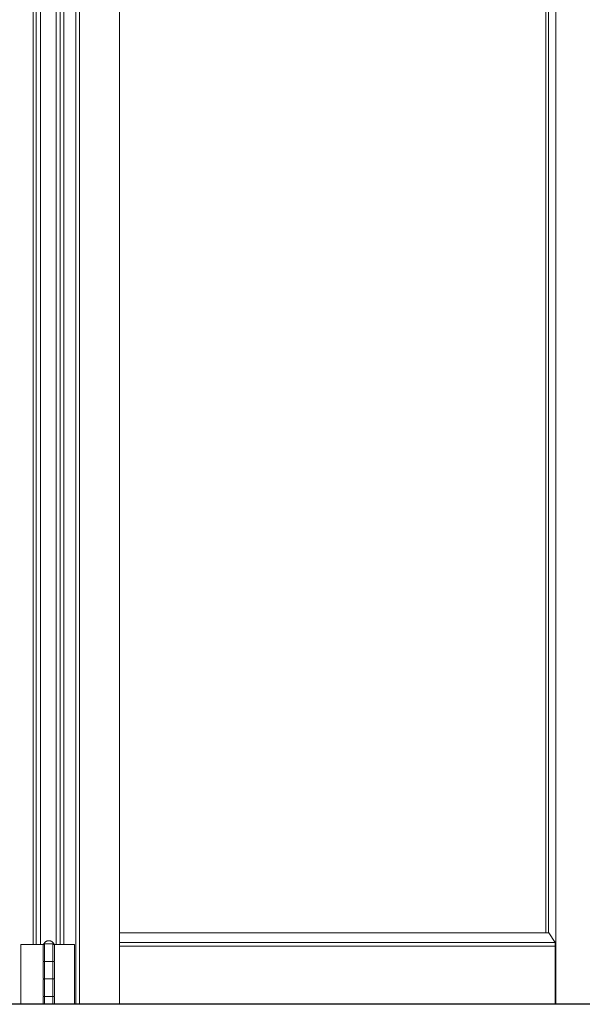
# Model space of a CAD drawing. Header units: inches. Extents: x 424 to 2043, y -237 to 445.
# Tile 796 of 965: x 869.078 to 869.878, y 216.697 to 218.097. Entities that reach past the tile are written whole.
import ezdxf

# ---------------------------------------------------------------- set-up
doc = ezdxf.new("R2010")
doc.units = ezdxf.units.IN
doc.header["$MEASUREMENT"] = 0
doc.layers.add('A-DOOR', color=31, linetype='Continuous', lineweight=9)
doc.layers.add('A-GENM', color=13, linetype='Continuous', lineweight=9)

# ---------------------------------------------------------------- blocks, each defined once
blk = doc.blocks.new('Generic Models 1 - Generic Models 1-135348-Section 1')
at = {"layer": 'A-GENM', "lineweight": 25}
blk.add_line((-89.3931, 1.6), (-119.6678, 1.6), dxfattribs=at)
blk = doc.blocks.new('5-panel_Bi-fold_external_door_10806 - Type 1-V59-Section 1')
at = {"layer": 'A-DOOR'}
for p, q in [((-107.7284, 1.6), (-107.7284, 4.3378)), ((-107.7231, 4.3378), (-107.7231, 1.6)), ((-107.6662, 4.3378), (-107.6662, 1.6)), ((-107.046, 1.6), (-107.046, 4.3386)), ((-107.0599, 1.7018), (-107.0599, 4.2627)), ((-107.0565, 1.7018), (-107.0565, 4.2627)), ((-107.7893, 1.685), (-107.7893, 4.25)), ((-107.7846, 1.685), (-107.7846, 4.25)), ((-107.7787, 1.685), (-107.7787, 4.25)), ((-107.7563, 4.25), (-107.7563, 1.685)), ((-107.7509, 4.25), (-107.7509, 1.685)), ((-107.7457, 4.25), (-107.7457, 1.685)), ((-107.6662, 1.7018), (-107.0559, 1.7018)), ((-107.0559, 1.7018), (-107.0467, 1.6879)), ((-107.8065, 1.685), (-107.8049, 1.685)), ((-107.8065, 1.6), (-107.8065, 1.685)), ((-107.8049, 1.685), (-107.8027, 1.685)), ((-107.8027, 1.685), (-107.791, 1.685)), ((-107.791, 1.685), (-107.7887, 1.685)), ((-107.7887, 1.685), (-107.7863, 1.685)), ((-107.7863, 1.685), (-107.7846, 1.685)), ((-107.7846, 1.685), (-107.7787, 1.685)), ((-107.7787, 1.685), (-107.7729, 1.685)), ((-107.7748, 1.685), (-107.7748, 1.662)), ((-107.7731, 1.686), (-107.7672, 1.686)), ((-107.7729, 1.685), (-107.7729, 1.6)), ((-107.7672, 1.686), (-107.7605, 1.686)), ((-107.7613, 1.685), (-107.7563, 1.685)), ((-107.7613, 1.6), (-107.7613, 1.685)), ((-107.7588, 1.662), (-107.7588, 1.685)), ((-107.7563, 1.685), (-107.7509, 1.685)), ((-107.7509, 1.685), (-107.7494, 1.685)), ((-107.7494, 1.685), (-107.7471, 1.685)), ((-107.7471, 1.685), (-107.7448, 1.685)), ((-107.7448, 1.685), (-107.7344, 1.685)), ((-107.7344, 1.685), (-107.7323, 1.685)), ((-107.7323, 1.685), (-107.7304, 1.685)), ((-107.7304, 1.685), (-107.7304, 1.6)), ((-107.6662, 1.6879), (-107.0467, 1.6879)), ((-107.6662, 1.6829), (-107.0467, 1.6829)), ((-107.0467, 1.6879), (-107.0467, 1.6829)), ((-107.0467, 1.6829), (-107.0467, 1.6)), ((-107.7748, 1.66), (-107.7748, 1.637)), ((-107.7731, 1.661), (-107.7664, 1.661)), ((-107.7672, 1.661), (-107.773, 1.661)), ((-107.762, 1.661), (-107.7672, 1.661)), ((-107.7664, 1.661), (-107.761, 1.661)), ((-107.7588, 1.637), (-107.7588, 1.66)), ((-107.7748, 1.635), (-107.7748, 1.612)), ((-107.7731, 1.636), (-107.7664, 1.636)), ((-107.7672, 1.636), (-107.773, 1.636)), ((-107.762, 1.636), (-107.7672, 1.636)), ((-107.7664, 1.636), (-107.761, 1.636)), ((-107.7588, 1.612), (-107.7588, 1.635)), ((-107.7748, 1.61), (-107.7748, 1.6)), ((-107.7731, 1.611), (-107.7664, 1.611)), ((-107.7672, 1.611), (-107.773, 1.611)), ((-107.762, 1.611), (-107.7672, 1.611)), ((-107.7664, 1.611), (-107.761, 1.611)), ((-107.7588, 1.6), (-107.7588, 1.61))]:
    blk.add_line(p, q, dxfattribs=at)
at = {"layer": 'A-DOOR', "flags": 128}
for points in [[(-107.7748, 1.685), (-107.7748, 1.685), (-107.7748, 1.6851), (-107.7748, 1.6851), (-107.7748, 1.6852), (-107.7748, 1.6852), (-107.7748, 1.6852), (-107.7748, 1.6853), (-107.7747, 1.6853), (-107.7747, 1.6854), (-107.7747, 1.6854), (-107.7747, 1.6854), (-107.7747, 1.6855), (-107.7747, 1.6855), (-107.7746, 1.6855), (-107.7746, 1.6856), (-107.7746, 1.6856), (-107.7746, 1.6856), (-107.7745, 1.6857), (-107.7745, 1.6857), (-107.7745, 1.6857), (-107.7745, 1.6857), (-107.7744, 1.6858), (-107.7744, 1.6858), (-107.7744, 1.6858), (-107.7743, 1.6858), (-107.7743, 1.6859), (-107.7743, 1.6859), (-107.7742, 1.6859), (-107.7742, 1.6859), (-107.7742, 1.6859), (-107.7741, 1.6859), (-107.7741, 1.686), (-107.774, 1.686), (-107.774, 1.686), (-107.774, 1.686), (-107.7739, 1.686), (-107.7739, 1.686), (-107.7738, 1.686), (-107.7738, 1.686), (-107.7738, 1.686)], [(-107.7738, 1.686), (-107.7737, 1.6863), (-107.7735, 1.6865), (-107.7734, 1.6868), (-107.7732, 1.6871), (-107.773, 1.6873), (-107.7728, 1.6876), (-107.7726, 1.6878), (-107.7724, 1.688), (-107.7722, 1.6883), (-107.772, 1.6885), (-107.7718, 1.6887), (-107.7715, 1.6889), (-107.7713, 1.6891), (-107.771, 1.6892), (-107.7708, 1.6894), (-107.7705, 1.6895), (-107.7702, 1.6897), (-107.7699, 1.6898), (-107.7697, 1.6899), (-107.7694, 1.6901), (-107.7691, 1.6902), (-107.7688, 1.6902), (-107.7685, 1.6903), (-107.7682, 1.6904), (-107.7679, 1.6904), (-107.7676, 1.6905), (-107.7673, 1.6905), (-107.767, 1.6905), (-107.7668, 1.6905)], [(-107.7672, 1.686), (-107.7675, 1.686), (-107.7678, 1.686), (-107.768, 1.686), (-107.7683, 1.686), (-107.7686, 1.686), (-107.7689, 1.686), (-107.7691, 1.686), (-107.7694, 1.686), (-107.7696, 1.686), (-107.7699, 1.686), (-107.7701, 1.686), (-107.7704, 1.686), (-107.7706, 1.686), (-107.7709, 1.686), (-107.7711, 1.686), (-107.7713, 1.686), (-107.7715, 1.686), (-107.7717, 1.686), (-107.7719, 1.686), (-107.7721, 1.686), (-107.7723, 1.686), (-107.7724, 1.686), (-107.7726, 1.686), (-107.7728, 1.686), (-107.7729, 1.686), (-107.773, 1.686), (-107.7732, 1.686), (-107.7733, 1.686), (-107.7734, 1.686), (-107.7735, 1.686), (-107.7735, 1.686), (-107.7736, 1.686), (-107.7737, 1.686), (-107.7737, 1.686), (-107.7738, 1.686), (-107.7738, 1.686), (-107.7738, 1.686), (-107.7738, 1.686)], [(-107.7738, 1.686), (-107.7738, 1.686), (-107.7738, 1.686), (-107.7737, 1.686), (-107.7737, 1.686), (-107.7737, 1.686), (-107.7736, 1.686), (-107.7735, 1.686), (-107.7734, 1.686), (-107.7733, 1.686), (-107.7732, 1.686), (-107.7731, 1.686), (-107.773, 1.686), (-107.7729, 1.686), (-107.7727, 1.686), (-107.7726, 1.686), (-107.7724, 1.686), (-107.7722, 1.686)], [(-107.7598, 1.686), (-107.7598, 1.686), (-107.7598, 1.686), (-107.7598, 1.686), (-107.7599, 1.686), (-107.7599, 1.686), (-107.76, 1.686), (-107.7601, 1.686), (-107.7601, 1.686), (-107.7602, 1.686), (-107.7603, 1.686), (-107.7605, 1.686), (-107.7606, 1.686), (-107.7607, 1.686), (-107.7609, 1.686), (-107.761, 1.686), (-107.7612, 1.686), (-107.7614, 1.686), (-107.7615, 1.686), (-107.7617, 1.686), (-107.7619, 1.686), (-107.7621, 1.686), (-107.7623, 1.686), (-107.7626, 1.686), (-107.7628, 1.686), (-107.763, 1.686), (-107.7633, 1.686), (-107.7635, 1.686), (-107.7637, 1.686), (-107.764, 1.686), (-107.7643, 1.686), (-107.7645, 1.686), (-107.7648, 1.686), (-107.7651, 1.686), (-107.7653, 1.686), (-107.7656, 1.686), (-107.7659, 1.686), (-107.7662, 1.686), (-107.7664, 1.686), (-107.7667, 1.686), (-107.767, 1.686), (-107.7672, 1.686)], [(-107.7668, 1.6905), (-107.7665, 1.6905), (-107.7662, 1.6905), (-107.7659, 1.6904), (-107.7656, 1.6904), (-107.7653, 1.6903), (-107.765, 1.6903), (-107.7647, 1.6902), (-107.7644, 1.6901), (-107.7641, 1.69), (-107.7638, 1.6899), (-107.7635, 1.6898), (-107.7632, 1.6896), (-107.763, 1.6895), (-107.7627, 1.6893), (-107.7624, 1.6892), (-107.7622, 1.689), (-107.762, 1.6888), (-107.7617, 1.6886), (-107.7615, 1.6884), (-107.7613, 1.6882), (-107.7611, 1.6879), (-107.7609, 1.6877), (-107.7607, 1.6875), (-107.7605, 1.6872), (-107.7603, 1.687), (-107.7602, 1.6867), (-107.76, 1.6864), (-107.7599, 1.6862), (-107.7598, 1.686)], [(-107.7613, 1.686), (-107.7611, 1.686), (-107.761, 1.686), (-107.7608, 1.686), (-107.7607, 1.686), (-107.7606, 1.686), (-107.7604, 1.686), (-107.7603, 1.686), (-107.7602, 1.686), (-107.7601, 1.686), (-107.76, 1.686), (-107.76, 1.686), (-107.7599, 1.686), (-107.7599, 1.686), (-107.7598, 1.686), (-107.7598, 1.686), (-107.7598, 1.686), (-107.7598, 1.686)], [(-107.7598, 1.686), (-107.7598, 1.686), (-107.7597, 1.686), (-107.7597, 1.686), (-107.7596, 1.686), (-107.7596, 1.686), (-107.7596, 1.686), (-107.7595, 1.686), (-107.7595, 1.6859), (-107.7594, 1.6859), (-107.7594, 1.6859), (-107.7594, 1.6859), (-107.7593, 1.6859), (-107.7593, 1.6859), (-107.7593, 1.6858), (-107.7592, 1.6858), (-107.7592, 1.6858), (-107.7592, 1.6858), (-107.7591, 1.6858), (-107.7591, 1.6857), (-107.7591, 1.6857), (-107.759, 1.6857), (-107.759, 1.6856), (-107.759, 1.6856), (-107.759, 1.6856), (-107.759, 1.6855), (-107.7589, 1.6855), (-107.7589, 1.6855), (-107.7589, 1.6854), (-107.7589, 1.6854), (-107.7589, 1.6854), (-107.7588, 1.6853), (-107.7588, 1.6853), (-107.7588, 1.6852), (-107.7588, 1.6852), (-107.7588, 1.6852), (-107.7588, 1.6851), (-107.7588, 1.6851), (-107.7588, 1.6851), (-107.7588, 1.685), (-107.7588, 1.685)], [(-107.7738, 1.661), (-107.7738, 1.661), (-107.7739, 1.661), (-107.7739, 1.661), (-107.774, 1.661), (-107.774, 1.661), (-107.774, 1.661), (-107.7741, 1.661), (-107.7741, 1.6611), (-107.7741, 1.6611), (-107.7742, 1.6611), (-107.7742, 1.6611), (-107.7743, 1.6611), (-107.7743, 1.6611), (-107.7743, 1.6612), (-107.7744, 1.6612), (-107.7744, 1.6612), (-107.7744, 1.6612), (-107.7745, 1.6612), (-107.7745, 1.6613), (-107.7745, 1.6613), (-107.7745, 1.6613), (-107.7746, 1.6614), (-107.7746, 1.6614), (-107.7746, 1.6614), (-107.7746, 1.6615), (-107.7747, 1.6615), (-107.7747, 1.6615), (-107.7747, 1.6616), (-107.7747, 1.6616), (-107.7747, 1.6616), (-107.7747, 1.6617), (-107.7748, 1.6617), (-107.7748, 1.6618), (-107.7748, 1.6618), (-107.7748, 1.6618), (-107.7748, 1.6619), (-107.7748, 1.6619), (-107.7748, 1.6619), (-107.7748, 1.662), (-107.7748, 1.662)], [(-107.7748, 1.66), (-107.7748, 1.66), (-107.7748, 1.6601), (-107.7748, 1.6601), (-107.7748, 1.6602), (-107.7748, 1.6602), (-107.7748, 1.6602), (-107.7748, 1.6603), (-107.7747, 1.6603), (-107.7747, 1.6604), (-107.7747, 1.6604), (-107.7747, 1.6604), (-107.7747, 1.6605), (-107.7747, 1.6605), (-107.7746, 1.6605), (-107.7746, 1.6606), (-107.7746, 1.6606), (-107.7746, 1.6606), (-107.7745, 1.6607), (-107.7745, 1.6607), (-107.7745, 1.6607), (-107.7745, 1.6607), (-107.7744, 1.6608), (-107.7744, 1.6608), (-107.7744, 1.6608), (-107.7743, 1.6608), (-107.7743, 1.6609), (-107.7743, 1.6609), (-107.7742, 1.6609), (-107.7742, 1.6609), (-107.7742, 1.6609), (-107.7741, 1.6609), (-107.7741, 1.661), (-107.774, 1.661), (-107.774, 1.661), (-107.774, 1.661), (-107.7739, 1.661), (-107.7739, 1.661), (-107.7738, 1.661), (-107.7738, 1.661), (-107.7738, 1.661)], [(-107.7672, 1.661), (-107.7675, 1.661), (-107.7678, 1.661), (-107.768, 1.661), (-107.7683, 1.661), (-107.7686, 1.661), (-107.7689, 1.661), (-107.7691, 1.661), (-107.7694, 1.661), (-107.7696, 1.661), (-107.7699, 1.661), (-107.7701, 1.661), (-107.7704, 1.661), (-107.7706, 1.661), (-107.7709, 1.661), (-107.7711, 1.661), (-107.7713, 1.661), (-107.7715, 1.661), (-107.7717, 1.661), (-107.7719, 1.661), (-107.7721, 1.661), (-107.7723, 1.661), (-107.7724, 1.661), (-107.7726, 1.661), (-107.7728, 1.661), (-107.7729, 1.661), (-107.773, 1.661), (-107.7732, 1.661), (-107.7733, 1.661), (-107.7734, 1.661), (-107.7735, 1.661), (-107.7735, 1.661), (-107.7736, 1.661), (-107.7737, 1.661), (-107.7737, 1.661), (-107.7738, 1.661), (-107.7738, 1.661), (-107.7738, 1.661), (-107.7738, 1.661)], [(-107.7738, 1.661), (-107.7738, 1.661), (-107.7738, 1.661), (-107.7737, 1.661), (-107.7737, 1.661), (-107.7737, 1.661), (-107.7736, 1.661), (-107.7735, 1.661), (-107.7734, 1.661), (-107.7733, 1.661), (-107.7732, 1.661), (-107.7731, 1.661), (-107.773, 1.661), (-107.7729, 1.661), (-107.7727, 1.661), (-107.7726, 1.661), (-107.7724, 1.661), (-107.7722, 1.661), (-107.7721, 1.661), (-107.7719, 1.661), (-107.7717, 1.661), (-107.7715, 1.661), (-107.7713, 1.661), (-107.771, 1.661), (-107.7708, 1.661), (-107.7706, 1.661), (-107.7703, 1.661), (-107.7701, 1.661), (-107.7698, 1.661), (-107.7696, 1.661), (-107.7693, 1.661), (-107.7691, 1.661), (-107.7688, 1.661), (-107.7685, 1.661), (-107.7683, 1.661), (-107.768, 1.661), (-107.7677, 1.661), (-107.7674, 1.661), (-107.7671, 1.661), (-107.7669, 1.661), (-107.7666, 1.661), (-107.7664, 1.661)], [(-107.7664, 1.661), (-107.7667, 1.661), (-107.7669, 1.661), (-107.7672, 1.661), (-107.7675, 1.661), (-107.7678, 1.661), (-107.768, 1.661), (-107.7683, 1.661), (-107.7686, 1.661), (-107.7689, 1.661), (-107.7691, 1.661), (-107.7694, 1.661), (-107.7697, 1.661), (-107.7699, 1.661), (-107.7702, 1.661), (-107.7704, 1.661), (-107.7706, 1.661), (-107.7709, 1.661), (-107.7711, 1.661), (-107.7713, 1.661), (-107.7715, 1.661), (-107.7717, 1.661), (-107.7719, 1.661), (-107.7721, 1.661), (-107.7723, 1.661), (-107.7724, 1.661), (-107.7726, 1.661), (-107.7728, 1.661), (-107.7729, 1.661), (-107.773, 1.661), (-107.7732, 1.661), (-107.7733, 1.661), (-107.7734, 1.661), (-107.7735, 1.661), (-107.7735, 1.661), (-107.7736, 1.661), (-107.7737, 1.661), (-107.7737, 1.661), (-107.7738, 1.661), (-107.7738, 1.661), (-107.7738, 1.661), (-107.7738, 1.661)], [(-107.7738, 1.661), (-107.7738, 1.661), (-107.7738, 1.661), (-107.7737, 1.661), (-107.7737, 1.661), (-107.7737, 1.661), (-107.7736, 1.661), (-107.7735, 1.661), (-107.7734, 1.661), (-107.7733, 1.661), (-107.7732, 1.661), (-107.7731, 1.661), (-107.773, 1.661), (-107.7729, 1.661), (-107.7727, 1.661), (-107.7726, 1.661), (-107.7724, 1.661), (-107.7722, 1.661), (-107.7721, 1.661), (-107.7719, 1.661), (-107.7717, 1.661), (-107.7715, 1.661), (-107.7713, 1.661), (-107.771, 1.661), (-107.7708, 1.661), (-107.7706, 1.661), (-107.7703, 1.661), (-107.7701, 1.661), (-107.7698, 1.661), (-107.7696, 1.661), (-107.7693, 1.661), (-107.7691, 1.661), (-107.7688, 1.661), (-107.7685, 1.661), (-107.7683, 1.661), (-107.768, 1.661), (-107.7677, 1.661), (-107.7674, 1.661), (-107.7672, 1.661)], [(-107.7598, 1.661), (-107.7598, 1.661), (-107.7598, 1.661), (-107.7598, 1.661), (-107.7599, 1.661), (-107.7599, 1.661), (-107.76, 1.661), (-107.7601, 1.661), (-107.7601, 1.661), (-107.7602, 1.661), (-107.7603, 1.661), (-107.7605, 1.661), (-107.7606, 1.661), (-107.7607, 1.661), (-107.7609, 1.661), (-107.761, 1.661), (-107.7612, 1.661), (-107.7614, 1.661), (-107.7615, 1.661), (-107.7617, 1.661), (-107.7619, 1.661), (-107.7621, 1.661), (-107.7623, 1.661), (-107.7626, 1.661), (-107.7628, 1.661), (-107.763, 1.661), (-107.7633, 1.661), (-107.7635, 1.661), (-107.7637, 1.661), (-107.764, 1.661), (-107.7643, 1.661), (-107.7645, 1.661), (-107.7648, 1.661), (-107.7651, 1.661), (-107.7653, 1.661), (-107.7656, 1.661), (-107.7659, 1.661), (-107.7662, 1.661), (-107.7664, 1.661), (-107.7667, 1.661), (-107.767, 1.661), (-107.7672, 1.661)], [(-107.7672, 1.661), (-107.7669, 1.661), (-107.7667, 1.661), (-107.7664, 1.661), (-107.7661, 1.661), (-107.7658, 1.661), (-107.7655, 1.661), (-107.7653, 1.661), (-107.765, 1.661), (-107.7647, 1.661), (-107.7645, 1.661), (-107.7642, 1.661), (-107.7639, 1.661), (-107.7637, 1.661), (-107.7634, 1.661), (-107.7632, 1.661), (-107.763, 1.661), (-107.7627, 1.661), (-107.7625, 1.661), (-107.7623, 1.661), (-107.7621, 1.661), (-107.7619, 1.661), (-107.7617, 1.661), (-107.7615, 1.661), (-107.7613, 1.661), (-107.7611, 1.661), (-107.761, 1.661), (-107.7608, 1.661), (-107.7607, 1.661), (-107.7606, 1.661), (-107.7604, 1.661), (-107.7603, 1.661), (-107.7602, 1.661), (-107.7601, 1.661), (-107.76, 1.661), (-107.76, 1.661), (-107.7599, 1.661), (-107.7599, 1.661), (-107.7598, 1.661), (-107.7598, 1.661), (-107.7598, 1.661), (-107.7598, 1.661)], [(-107.7664, 1.661), (-107.7661, 1.661), (-107.7658, 1.661), (-107.7655, 1.661), (-107.7653, 1.661), (-107.765, 1.661), (-107.7647, 1.661), (-107.7645, 1.661), (-107.7642, 1.661), (-107.7639, 1.661), (-107.7637, 1.661), (-107.7634, 1.661), (-107.7632, 1.661), (-107.763, 1.661), (-107.7627, 1.661), (-107.7625, 1.661), (-107.7623, 1.661), (-107.7621, 1.661), (-107.7619, 1.661), (-107.7617, 1.661), (-107.7615, 1.661), (-107.7613, 1.661)], [(-107.7614, 1.661), (-107.7615, 1.661), (-107.7617, 1.661), (-107.7619, 1.661), (-107.7621, 1.661), (-107.7623, 1.661), (-107.7626, 1.661), (-107.7628, 1.661), (-107.763, 1.661), (-107.7633, 1.661), (-107.7635, 1.661), (-107.7637, 1.661), (-107.764, 1.661), (-107.7643, 1.661), (-107.7645, 1.661), (-107.7648, 1.661), (-107.7651, 1.661), (-107.7653, 1.661), (-107.7656, 1.661), (-107.7659, 1.661), (-107.7662, 1.661), (-107.7664, 1.661)], [(-107.7608, 1.661), (-107.7607, 1.661), (-107.7606, 1.661), (-107.7604, 1.661), (-107.7603, 1.661), (-107.7602, 1.661), (-107.7601, 1.661), (-107.76, 1.661), (-107.76, 1.661), (-107.7599, 1.661), (-107.7599, 1.661), (-107.7598, 1.661), (-107.7598, 1.661), (-107.7598, 1.661), (-107.7598, 1.661)], [(-107.7598, 1.661), (-107.7598, 1.661), (-107.7598, 1.661), (-107.7598, 1.661), (-107.7599, 1.661), (-107.7599, 1.661), (-107.76, 1.661), (-107.7601, 1.661), (-107.7601, 1.661), (-107.7602, 1.661), (-107.7603, 1.661), (-107.7605, 1.661), (-107.7606, 1.661), (-107.7607, 1.661)], [(-107.7588, 1.662), (-107.7588, 1.662), (-107.7588, 1.6619), (-107.7588, 1.6619), (-107.7588, 1.6618), (-107.7588, 1.6618), (-107.7588, 1.6618), (-107.7588, 1.6617), (-107.7588, 1.6617), (-107.7589, 1.6616), (-107.7589, 1.6616), (-107.7589, 1.6616), (-107.7589, 1.6615), (-107.7589, 1.6615), (-107.7589, 1.6615), (-107.759, 1.6614), (-107.759, 1.6614), (-107.759, 1.6614), (-107.759, 1.6613), (-107.7591, 1.6613), (-107.7591, 1.6613), (-107.7591, 1.6613), (-107.7592, 1.6612), (-107.7592, 1.6612), (-107.7592, 1.6612), (-107.7593, 1.6612), (-107.7593, 1.6611), (-107.7593, 1.6611), (-107.7594, 1.6611), (-107.7594, 1.6611), (-107.7594, 1.6611), (-107.7595, 1.6611), (-107.7595, 1.661), (-107.7595, 1.661), (-107.7596, 1.661), (-107.7596, 1.661), (-107.7597, 1.661), (-107.7597, 1.661), (-107.7597, 1.661), (-107.7598, 1.661), (-107.7598, 1.661)], [(-107.7598, 1.661), (-107.7598, 1.661), (-107.7597, 1.661), (-107.7597, 1.661), (-107.7596, 1.661), (-107.7596, 1.661), (-107.7596, 1.661), (-107.7595, 1.661), (-107.7595, 1.6609), (-107.7594, 1.6609), (-107.7594, 1.6609), (-107.7594, 1.6609), (-107.7593, 1.6609), (-107.7593, 1.6609), (-107.7593, 1.6608), (-107.7592, 1.6608), (-107.7592, 1.6608), (-107.7592, 1.6608), (-107.7591, 1.6608), (-107.7591, 1.6607), (-107.7591, 1.6607), (-107.759, 1.6607), (-107.759, 1.6606), (-107.759, 1.6606), (-107.759, 1.6606), (-107.759, 1.6605), (-107.7589, 1.6605), (-107.7589, 1.6605), (-107.7589, 1.6604), (-107.7589, 1.6604), (-107.7589, 1.6604), (-107.7588, 1.6603), (-107.7588, 1.6603), (-107.7588, 1.6602), (-107.7588, 1.6602), (-107.7588, 1.6602), (-107.7588, 1.6601), (-107.7588, 1.6601), (-107.7588, 1.6601), (-107.7588, 1.66), (-107.7588, 1.66)], [(-107.7738, 1.636), (-107.7738, 1.636), (-107.7739, 1.636), (-107.7739, 1.636), (-107.774, 1.636), (-107.774, 1.636), (-107.774, 1.636), (-107.7741, 1.636), (-107.7741, 1.6361), (-107.7741, 1.6361), (-107.7742, 1.6361), (-107.7742, 1.6361), (-107.7743, 1.6361), (-107.7743, 1.6361), (-107.7743, 1.6362), (-107.7744, 1.6362), (-107.7744, 1.6362), (-107.7744, 1.6362), (-107.7745, 1.6362), (-107.7745, 1.6363), (-107.7745, 1.6363), (-107.7745, 1.6363), (-107.7746, 1.6364), (-107.7746, 1.6364), (-107.7746, 1.6364), (-107.7746, 1.6365), (-107.7747, 1.6365), (-107.7747, 1.6365), (-107.7747, 1.6366), (-107.7747, 1.6366), (-107.7747, 1.6366), (-107.7747, 1.6367), (-107.7748, 1.6367), (-107.7748, 1.6368), (-107.7748, 1.6368), (-107.7748, 1.6368), (-107.7748, 1.6369), (-107.7748, 1.6369), (-107.7748, 1.6369), (-107.7748, 1.637), (-107.7748, 1.637)], [(-107.7748, 1.635), (-107.7748, 1.635), (-107.7748, 1.6351), (-107.7748, 1.6351), (-107.7748, 1.6352), (-107.7748, 1.6352), (-107.7748, 1.6352), (-107.7748, 1.6353), (-107.7747, 1.6353), (-107.7747, 1.6354), (-107.7747, 1.6354), (-107.7747, 1.6354), (-107.7747, 1.6355), (-107.7747, 1.6355), (-107.7746, 1.6355), (-107.7746, 1.6356), (-107.7746, 1.6356), (-107.7746, 1.6356), (-107.7745, 1.6357), (-107.7745, 1.6357), (-107.7745, 1.6357), (-107.7745, 1.6357), (-107.7744, 1.6358), (-107.7744, 1.6358), (-107.7744, 1.6358), (-107.7743, 1.6358), (-107.7743, 1.6359), (-107.7743, 1.6359), (-107.7742, 1.6359), (-107.7742, 1.6359), (-107.7742, 1.6359), (-107.7741, 1.6359), (-107.7741, 1.636), (-107.774, 1.636), (-107.774, 1.636), (-107.774, 1.636), (-107.7739, 1.636), (-107.7739, 1.636), (-107.7738, 1.636), (-107.7738, 1.636), (-107.7738, 1.636)], [(-107.7672, 1.636), (-107.7675, 1.636), (-107.7678, 1.636), (-107.768, 1.636), (-107.7683, 1.636), (-107.7686, 1.636), (-107.7689, 1.636), (-107.7691, 1.636), (-107.7694, 1.636), (-107.7696, 1.636), (-107.7699, 1.636), (-107.7701, 1.636), (-107.7704, 1.636), (-107.7706, 1.636), (-107.7709, 1.636), (-107.7711, 1.636), (-107.7713, 1.636), (-107.7715, 1.636), (-107.7717, 1.636), (-107.7719, 1.636), (-107.7721, 1.636), (-107.7723, 1.636), (-107.7724, 1.636), (-107.7726, 1.636), (-107.7728, 1.636), (-107.7729, 1.636), (-107.773, 1.636), (-107.7732, 1.636), (-107.7733, 1.636), (-107.7734, 1.636), (-107.7735, 1.636), (-107.7735, 1.636), (-107.7736, 1.636), (-107.7737, 1.636), (-107.7737, 1.636), (-107.7738, 1.636), (-107.7738, 1.636), (-107.7738, 1.636), (-107.7738, 1.636)], [(-107.7738, 1.636), (-107.7738, 1.636), (-107.7738, 1.636), (-107.7737, 1.636), (-107.7737, 1.636), (-107.7737, 1.636), (-107.7736, 1.636), (-107.7735, 1.636), (-107.7734, 1.636), (-107.7733, 1.636), (-107.7732, 1.636), (-107.7731, 1.636), (-107.773, 1.636), (-107.7729, 1.636), (-107.7727, 1.636), (-107.7726, 1.636), (-107.7724, 1.636), (-107.7722, 1.636), (-107.7721, 1.636), (-107.7719, 1.636), (-107.7717, 1.636), (-107.7715, 1.636), (-107.7713, 1.636), (-107.771, 1.636), (-107.7708, 1.636), (-107.7706, 1.636), (-107.7703, 1.636), (-107.7701, 1.636), (-107.7698, 1.636), (-107.7696, 1.636), (-107.7693, 1.636), (-107.7691, 1.636), (-107.7688, 1.636), (-107.7685, 1.636), (-107.7683, 1.636), (-107.768, 1.636), (-107.7677, 1.636), (-107.7674, 1.636), (-107.7671, 1.636), (-107.7669, 1.636), (-107.7666, 1.636), (-107.7664, 1.636)], [(-107.7664, 1.636), (-107.7667, 1.636), (-107.7669, 1.636), (-107.7672, 1.636), (-107.7675, 1.636), (-107.7678, 1.636), (-107.768, 1.636), (-107.7683, 1.636), (-107.7686, 1.636), (-107.7689, 1.636), (-107.7691, 1.636), (-107.7694, 1.636), (-107.7697, 1.636), (-107.7699, 1.636), (-107.7702, 1.636), (-107.7704, 1.636), (-107.7706, 1.636), (-107.7709, 1.636), (-107.7711, 1.636), (-107.7713, 1.636), (-107.7715, 1.636), (-107.7717, 1.636), (-107.7719, 1.636), (-107.7721, 1.636), (-107.7723, 1.636), (-107.7724, 1.636), (-107.7726, 1.636), (-107.7728, 1.636), (-107.7729, 1.636), (-107.773, 1.636), (-107.7732, 1.636), (-107.7733, 1.636), (-107.7734, 1.636), (-107.7735, 1.636), (-107.7735, 1.636), (-107.7736, 1.636), (-107.7737, 1.636), (-107.7737, 1.636), (-107.7738, 1.636), (-107.7738, 1.636), (-107.7738, 1.636), (-107.7738, 1.636)], [(-107.7738, 1.636), (-107.7738, 1.636), (-107.7738, 1.636), (-107.7737, 1.636), (-107.7737, 1.636), (-107.7737, 1.636), (-107.7736, 1.636), (-107.7735, 1.636), (-107.7734, 1.636), (-107.7733, 1.636), (-107.7732, 1.636), (-107.7731, 1.636), (-107.773, 1.636), (-107.7729, 1.636), (-107.7727, 1.636), (-107.7726, 1.636), (-107.7724, 1.636), (-107.7722, 1.636), (-107.7721, 1.636), (-107.7719, 1.636), (-107.7717, 1.636), (-107.7715, 1.636), (-107.7713, 1.636), (-107.771, 1.636), (-107.7708, 1.636), (-107.7706, 1.636), (-107.7703, 1.636), (-107.7701, 1.636), (-107.7698, 1.636), (-107.7696, 1.636), (-107.7693, 1.636), (-107.7691, 1.636), (-107.7688, 1.636), (-107.7685, 1.636), (-107.7683, 1.636), (-107.768, 1.636), (-107.7677, 1.636), (-107.7674, 1.636), (-107.7672, 1.636)], [(-107.7598, 1.636), (-107.7598, 1.636), (-107.7598, 1.636), (-107.7598, 1.636), (-107.7599, 1.636), (-107.7599, 1.636), (-107.76, 1.636), (-107.7601, 1.636), (-107.7601, 1.636), (-107.7602, 1.636), (-107.7603, 1.636), (-107.7605, 1.636), (-107.7606, 1.636), (-107.7607, 1.636), (-107.7609, 1.636), (-107.761, 1.636), (-107.7612, 1.636), (-107.7614, 1.636), (-107.7615, 1.636), (-107.7617, 1.636), (-107.7619, 1.636), (-107.7621, 1.636), (-107.7623, 1.636), (-107.7626, 1.636), (-107.7628, 1.636), (-107.763, 1.636), (-107.7633, 1.636), (-107.7635, 1.636), (-107.7637, 1.636), (-107.764, 1.636), (-107.7643, 1.636), (-107.7645, 1.636), (-107.7648, 1.636), (-107.7651, 1.636), (-107.7653, 1.636), (-107.7656, 1.636), (-107.7659, 1.636), (-107.7662, 1.636), (-107.7664, 1.636), (-107.7667, 1.636), (-107.767, 1.636), (-107.7672, 1.636)], [(-107.7672, 1.636), (-107.7669, 1.636), (-107.7667, 1.636), (-107.7664, 1.636), (-107.7661, 1.636), (-107.7658, 1.636), (-107.7655, 1.636), (-107.7653, 1.636), (-107.765, 1.636), (-107.7647, 1.636), (-107.7645, 1.636), (-107.7642, 1.636), (-107.7639, 1.636), (-107.7637, 1.636), (-107.7634, 1.636), (-107.7632, 1.636), (-107.763, 1.636), (-107.7627, 1.636), (-107.7625, 1.636), (-107.7623, 1.636), (-107.7621, 1.636), (-107.7619, 1.636), (-107.7617, 1.636), (-107.7615, 1.636), (-107.7613, 1.636), (-107.7611, 1.636), (-107.761, 1.636), (-107.7608, 1.636), (-107.7607, 1.636), (-107.7606, 1.636), (-107.7604, 1.636), (-107.7603, 1.636), (-107.7602, 1.636), (-107.7601, 1.636), (-107.76, 1.636), (-107.76, 1.636), (-107.7599, 1.636), (-107.7599, 1.636), (-107.7598, 1.636), (-107.7598, 1.636), (-107.7598, 1.636), (-107.7598, 1.636)], [(-107.7664, 1.636), (-107.7661, 1.636), (-107.7658, 1.636), (-107.7655, 1.636), (-107.7653, 1.636), (-107.765, 1.636), (-107.7647, 1.636), (-107.7645, 1.636), (-107.7642, 1.636), (-107.7639, 1.636), (-107.7637, 1.636), (-107.7634, 1.636), (-107.7632, 1.636), (-107.763, 1.636), (-107.7627, 1.636), (-107.7625, 1.636), (-107.7623, 1.636), (-107.7621, 1.636), (-107.7619, 1.636), (-107.7617, 1.636), (-107.7615, 1.636), (-107.7613, 1.636)], [(-107.7614, 1.636), (-107.7615, 1.636), (-107.7617, 1.636), (-107.7619, 1.636), (-107.7621, 1.636), (-107.7623, 1.636), (-107.7626, 1.636), (-107.7628, 1.636), (-107.763, 1.636), (-107.7633, 1.636), (-107.7635, 1.636), (-107.7637, 1.636), (-107.764, 1.636), (-107.7643, 1.636), (-107.7645, 1.636), (-107.7648, 1.636), (-107.7651, 1.636), (-107.7653, 1.636), (-107.7656, 1.636), (-107.7659, 1.636), (-107.7662, 1.636), (-107.7664, 1.636)], [(-107.7608, 1.636), (-107.7607, 1.636), (-107.7606, 1.636), (-107.7604, 1.636), (-107.7603, 1.636), (-107.7602, 1.636), (-107.7601, 1.636), (-107.76, 1.636), (-107.76, 1.636), (-107.7599, 1.636), (-107.7599, 1.636), (-107.7598, 1.636), (-107.7598, 1.636), (-107.7598, 1.636), (-107.7598, 1.636)], [(-107.7598, 1.636), (-107.7598, 1.636), (-107.7598, 1.636), (-107.7598, 1.636), (-107.7599, 1.636), (-107.7599, 1.636), (-107.76, 1.636), (-107.7601, 1.636), (-107.7601, 1.636), (-107.7602, 1.636), (-107.7603, 1.636), (-107.7605, 1.636), (-107.7606, 1.636), (-107.7607, 1.636)], [(-107.7588, 1.637), (-107.7588, 1.637), (-107.7588, 1.6369), (-107.7588, 1.6369), (-107.7588, 1.6368), (-107.7588, 1.6368), (-107.7588, 1.6368), (-107.7588, 1.6367), (-107.7588, 1.6367), (-107.7589, 1.6366), (-107.7589, 1.6366), (-107.7589, 1.6366), (-107.7589, 1.6365), (-107.7589, 1.6365), (-107.7589, 1.6365), (-107.759, 1.6364), (-107.759, 1.6364), (-107.759, 1.6364), (-107.759, 1.6363), (-107.7591, 1.6363), (-107.7591, 1.6363), (-107.7591, 1.6363), (-107.7592, 1.6362), (-107.7592, 1.6362), (-107.7592, 1.6362), (-107.7593, 1.6362), (-107.7593, 1.6361), (-107.7593, 1.6361), (-107.7594, 1.6361), (-107.7594, 1.6361), (-107.7594, 1.6361), (-107.7595, 1.6361), (-107.7595, 1.636), (-107.7595, 1.636), (-107.7596, 1.636), (-107.7596, 1.636), (-107.7597, 1.636), (-107.7597, 1.636), (-107.7597, 1.636), (-107.7598, 1.636), (-107.7598, 1.636)], [(-107.7598, 1.636), (-107.7598, 1.636), (-107.7597, 1.636), (-107.7597, 1.636), (-107.7596, 1.636), (-107.7596, 1.636), (-107.7596, 1.636), (-107.7595, 1.636), (-107.7595, 1.6359), (-107.7594, 1.6359), (-107.7594, 1.6359), (-107.7594, 1.6359), (-107.7593, 1.6359), (-107.7593, 1.6359), (-107.7593, 1.6358), (-107.7592, 1.6358), (-107.7592, 1.6358), (-107.7592, 1.6358), (-107.7591, 1.6358), (-107.7591, 1.6357), (-107.7591, 1.6357), (-107.759, 1.6357), (-107.759, 1.6356), (-107.759, 1.6356), (-107.759, 1.6356), (-107.759, 1.6355), (-107.7589, 1.6355), (-107.7589, 1.6355), (-107.7589, 1.6354), (-107.7589, 1.6354), (-107.7589, 1.6354), (-107.7588, 1.6353), (-107.7588, 1.6353), (-107.7588, 1.6352), (-107.7588, 1.6352), (-107.7588, 1.6352), (-107.7588, 1.6351), (-107.7588, 1.6351), (-107.7588, 1.6351), (-107.7588, 1.635), (-107.7588, 1.635)], [(-107.7738, 1.611), (-107.7738, 1.611), (-107.7739, 1.611), (-107.7739, 1.611), (-107.774, 1.611), (-107.774, 1.611), (-107.774, 1.611), (-107.7741, 1.611), (-107.7741, 1.6111), (-107.7741, 1.6111), (-107.7742, 1.6111), (-107.7742, 1.6111), (-107.7743, 1.6111), (-107.7743, 1.6111), (-107.7743, 1.6112), (-107.7744, 1.6112), (-107.7744, 1.6112), (-107.7744, 1.6112), (-107.7745, 1.6112), (-107.7745, 1.6113), (-107.7745, 1.6113), (-107.7745, 1.6113), (-107.7746, 1.6114), (-107.7746, 1.6114), (-107.7746, 1.6114), (-107.7746, 1.6115), (-107.7747, 1.6115), (-107.7747, 1.6115), (-107.7747, 1.6116), (-107.7747, 1.6116), (-107.7747, 1.6116), (-107.7747, 1.6117), (-107.7748, 1.6117), (-107.7748, 1.6118), (-107.7748, 1.6118), (-107.7748, 1.6118), (-107.7748, 1.6119), (-107.7748, 1.6119), (-107.7748, 1.6119), (-107.7748, 1.612), (-107.7748, 1.612)], [(-107.7748, 1.61), (-107.7748, 1.61), (-107.7748, 1.6101), (-107.7748, 1.6101), (-107.7748, 1.6102), (-107.7748, 1.6102), (-107.7748, 1.6102), (-107.7748, 1.6103), (-107.7747, 1.6103), (-107.7747, 1.6104), (-107.7747, 1.6104), (-107.7747, 1.6104), (-107.7747, 1.6105), (-107.7747, 1.6105), (-107.7746, 1.6105), (-107.7746, 1.6106), (-107.7746, 1.6106), (-107.7746, 1.6106), (-107.7745, 1.6107), (-107.7745, 1.6107), (-107.7745, 1.6107), (-107.7745, 1.6107), (-107.7744, 1.6108), (-107.7744, 1.6108), (-107.7744, 1.6108), (-107.7743, 1.6108), (-107.7743, 1.6109), (-107.7743, 1.6109), (-107.7742, 1.6109), (-107.7742, 1.6109), (-107.7742, 1.6109), (-107.7741, 1.6109), (-107.7741, 1.611), (-107.774, 1.611), (-107.774, 1.611), (-107.774, 1.611), (-107.7739, 1.611), (-107.7739, 1.611), (-107.7738, 1.611), (-107.7738, 1.611), (-107.7738, 1.611)], [(-107.7672, 1.611), (-107.7675, 1.611), (-107.7678, 1.611), (-107.768, 1.611), (-107.7683, 1.611), (-107.7686, 1.611), (-107.7689, 1.611), (-107.7691, 1.611), (-107.7694, 1.611), (-107.7696, 1.611), (-107.7699, 1.611), (-107.7701, 1.611), (-107.7704, 1.611), (-107.7706, 1.611), (-107.7709, 1.611), (-107.7711, 1.611), (-107.7713, 1.611), (-107.7715, 1.611), (-107.7717, 1.611), (-107.7719, 1.611), (-107.7721, 1.611), (-107.7723, 1.611), (-107.7724, 1.611), (-107.7726, 1.611), (-107.7728, 1.611), (-107.7729, 1.611), (-107.773, 1.611), (-107.7732, 1.611), (-107.7733, 1.611), (-107.7734, 1.611), (-107.7735, 1.611), (-107.7735, 1.611), (-107.7736, 1.611), (-107.7737, 1.611), (-107.7737, 1.611), (-107.7738, 1.611), (-107.7738, 1.611), (-107.7738, 1.611), (-107.7738, 1.611)], [(-107.7738, 1.611), (-107.7738, 1.611), (-107.7738, 1.611), (-107.7737, 1.611), (-107.7737, 1.611), (-107.7737, 1.611), (-107.7736, 1.611), (-107.7735, 1.611), (-107.7734, 1.611), (-107.7733, 1.611), (-107.7732, 1.611), (-107.7731, 1.611), (-107.773, 1.611), (-107.7729, 1.611), (-107.7727, 1.611), (-107.7726, 1.611), (-107.7724, 1.611), (-107.7722, 1.611), (-107.7721, 1.611), (-107.7719, 1.611), (-107.7717, 1.611), (-107.7715, 1.611), (-107.7713, 1.611), (-107.771, 1.611), (-107.7708, 1.611), (-107.7706, 1.611), (-107.7703, 1.611), (-107.7701, 1.611), (-107.7698, 1.611), (-107.7696, 1.611), (-107.7693, 1.611), (-107.7691, 1.611), (-107.7688, 1.611), (-107.7685, 1.611), (-107.7683, 1.611), (-107.768, 1.611), (-107.7677, 1.611), (-107.7674, 1.611), (-107.7671, 1.611), (-107.7669, 1.611), (-107.7666, 1.611), (-107.7664, 1.611)], [(-107.7664, 1.611), (-107.7667, 1.611), (-107.7669, 1.611), (-107.7672, 1.611), (-107.7675, 1.611), (-107.7678, 1.611), (-107.768, 1.611), (-107.7683, 1.611), (-107.7686, 1.611), (-107.7689, 1.611), (-107.7691, 1.611), (-107.7694, 1.611), (-107.7697, 1.611), (-107.7699, 1.611), (-107.7702, 1.611), (-107.7704, 1.611), (-107.7706, 1.611), (-107.7709, 1.611), (-107.7711, 1.611), (-107.7713, 1.611), (-107.7715, 1.611), (-107.7717, 1.611), (-107.7719, 1.611), (-107.7721, 1.611), (-107.7723, 1.611), (-107.7724, 1.611), (-107.7726, 1.611), (-107.7728, 1.611), (-107.7729, 1.611), (-107.773, 1.611), (-107.7732, 1.611), (-107.7733, 1.611), (-107.7734, 1.611), (-107.7735, 1.611), (-107.7735, 1.611), (-107.7736, 1.611), (-107.7737, 1.611), (-107.7737, 1.611), (-107.7738, 1.611), (-107.7738, 1.611), (-107.7738, 1.611), (-107.7738, 1.611)], [(-107.7738, 1.611), (-107.7738, 1.611), (-107.7738, 1.611), (-107.7737, 1.611), (-107.7737, 1.611), (-107.7737, 1.611), (-107.7736, 1.611), (-107.7735, 1.611), (-107.7734, 1.611), (-107.7733, 1.611), (-107.7732, 1.611), (-107.7731, 1.611), (-107.773, 1.611), (-107.7729, 1.611), (-107.7727, 1.611), (-107.7726, 1.611), (-107.7724, 1.611), (-107.7722, 1.611), (-107.7721, 1.611), (-107.7719, 1.611), (-107.7717, 1.611), (-107.7715, 1.611), (-107.7713, 1.611), (-107.771, 1.611), (-107.7708, 1.611), (-107.7706, 1.611), (-107.7703, 1.611), (-107.7701, 1.611), (-107.7698, 1.611), (-107.7696, 1.611), (-107.7693, 1.611), (-107.7691, 1.611), (-107.7688, 1.611), (-107.7685, 1.611), (-107.7683, 1.611), (-107.768, 1.611), (-107.7677, 1.611), (-107.7674, 1.611), (-107.7672, 1.611)], [(-107.7598, 1.611), (-107.7598, 1.611), (-107.7598, 1.611), (-107.7598, 1.611), (-107.7599, 1.611), (-107.7599, 1.611), (-107.76, 1.611), (-107.7601, 1.611), (-107.7601, 1.611), (-107.7602, 1.611), (-107.7603, 1.611), (-107.7605, 1.611), (-107.7606, 1.611), (-107.7607, 1.611), (-107.7609, 1.611), (-107.761, 1.611), (-107.7612, 1.611), (-107.7614, 1.611), (-107.7615, 1.611), (-107.7617, 1.611), (-107.7619, 1.611), (-107.7621, 1.611), (-107.7623, 1.611), (-107.7626, 1.611), (-107.7628, 1.611), (-107.763, 1.611), (-107.7633, 1.611), (-107.7635, 1.611), (-107.7637, 1.611), (-107.764, 1.611), (-107.7643, 1.611), (-107.7645, 1.611), (-107.7648, 1.611), (-107.7651, 1.611), (-107.7653, 1.611), (-107.7656, 1.611), (-107.7659, 1.611), (-107.7662, 1.611), (-107.7664, 1.611), (-107.7667, 1.611), (-107.767, 1.611), (-107.7672, 1.611)], [(-107.7672, 1.611), (-107.7669, 1.611), (-107.7667, 1.611), (-107.7664, 1.611), (-107.7661, 1.611), (-107.7658, 1.611), (-107.7655, 1.611), (-107.7653, 1.611), (-107.765, 1.611), (-107.7647, 1.611), (-107.7645, 1.611), (-107.7642, 1.611), (-107.7639, 1.611), (-107.7637, 1.611), (-107.7634, 1.611), (-107.7632, 1.611), (-107.763, 1.611), (-107.7627, 1.611), (-107.7625, 1.611), (-107.7623, 1.611), (-107.7621, 1.611), (-107.7619, 1.611), (-107.7617, 1.611), (-107.7615, 1.611), (-107.7613, 1.611), (-107.7611, 1.611), (-107.761, 1.611), (-107.7608, 1.611), (-107.7607, 1.611), (-107.7606, 1.611), (-107.7604, 1.611), (-107.7603, 1.611), (-107.7602, 1.611), (-107.7601, 1.611), (-107.76, 1.611), (-107.76, 1.611), (-107.7599, 1.611), (-107.7599, 1.611), (-107.7598, 1.611), (-107.7598, 1.611), (-107.7598, 1.611), (-107.7598, 1.611)], [(-107.7664, 1.611), (-107.7661, 1.611), (-107.7658, 1.611), (-107.7655, 1.611), (-107.7653, 1.611), (-107.765, 1.611), (-107.7647, 1.611), (-107.7645, 1.611), (-107.7642, 1.611), (-107.7639, 1.611), (-107.7637, 1.611), (-107.7634, 1.611), (-107.7632, 1.611), (-107.763, 1.611), (-107.7627, 1.611), (-107.7625, 1.611), (-107.7623, 1.611), (-107.7621, 1.611), (-107.7619, 1.611), (-107.7617, 1.611), (-107.7615, 1.611), (-107.7613, 1.611)], [(-107.7614, 1.611), (-107.7615, 1.611), (-107.7617, 1.611), (-107.7619, 1.611), (-107.7621, 1.611), (-107.7623, 1.611), (-107.7626, 1.611), (-107.7628, 1.611), (-107.763, 1.611), (-107.7633, 1.611), (-107.7635, 1.611), (-107.7637, 1.611), (-107.764, 1.611), (-107.7643, 1.611), (-107.7645, 1.611), (-107.7648, 1.611), (-107.7651, 1.611), (-107.7653, 1.611), (-107.7656, 1.611), (-107.7659, 1.611), (-107.7662, 1.611), (-107.7664, 1.611)], [(-107.7608, 1.611), (-107.7607, 1.611), (-107.7606, 1.611), (-107.7604, 1.611), (-107.7603, 1.611), (-107.7602, 1.611), (-107.7601, 1.611), (-107.76, 1.611), (-107.76, 1.611), (-107.7599, 1.611), (-107.7599, 1.611), (-107.7598, 1.611), (-107.7598, 1.611), (-107.7598, 1.611), (-107.7598, 1.611)], [(-107.7598, 1.611), (-107.7598, 1.611), (-107.7598, 1.611), (-107.7598, 1.611), (-107.7599, 1.611), (-107.7599, 1.611), (-107.76, 1.611), (-107.7601, 1.611), (-107.7601, 1.611), (-107.7602, 1.611), (-107.7603, 1.611), (-107.7605, 1.611), (-107.7606, 1.611), (-107.7607, 1.611)], [(-107.7588, 1.612), (-107.7588, 1.612), (-107.7588, 1.6119), (-107.7588, 1.6119), (-107.7588, 1.6118), (-107.7588, 1.6118), (-107.7588, 1.6118), (-107.7588, 1.6117), (-107.7588, 1.6117), (-107.7589, 1.6116), (-107.7589, 1.6116), (-107.7589, 1.6116), (-107.7589, 1.6115), (-107.7589, 1.6115), (-107.7589, 1.6115), (-107.759, 1.6114), (-107.759, 1.6114), (-107.759, 1.6114), (-107.759, 1.6113), (-107.7591, 1.6113), (-107.7591, 1.6113), (-107.7591, 1.6113), (-107.7592, 1.6112), (-107.7592, 1.6112), (-107.7592, 1.6112), (-107.7593, 1.6112), (-107.7593, 1.6111), (-107.7593, 1.6111), (-107.7594, 1.6111), (-107.7594, 1.6111), (-107.7594, 1.6111), (-107.7595, 1.6111), (-107.7595, 1.611), (-107.7595, 1.611), (-107.7596, 1.611), (-107.7596, 1.611), (-107.7597, 1.611), (-107.7597, 1.611), (-107.7597, 1.611), (-107.7598, 1.611), (-107.7598, 1.611)], [(-107.7598, 1.611), (-107.7598, 1.611), (-107.7597, 1.611), (-107.7597, 1.611), (-107.7596, 1.611), (-107.7596, 1.611), (-107.7596, 1.611), (-107.7595, 1.611), (-107.7595, 1.6109), (-107.7594, 1.6109), (-107.7594, 1.6109), (-107.7594, 1.6109), (-107.7593, 1.6109), (-107.7593, 1.6109), (-107.7593, 1.6108), (-107.7592, 1.6108), (-107.7592, 1.6108), (-107.7592, 1.6108), (-107.7591, 1.6108), (-107.7591, 1.6107), (-107.7591, 1.6107), (-107.759, 1.6107), (-107.759, 1.6106), (-107.759, 1.6106), (-107.759, 1.6106), (-107.759, 1.6105), (-107.7589, 1.6105), (-107.7589, 1.6105), (-107.7589, 1.6104), (-107.7589, 1.6104), (-107.7589, 1.6104), (-107.7588, 1.6103), (-107.7588, 1.6103), (-107.7588, 1.6102), (-107.7588, 1.6102), (-107.7588, 1.6102), (-107.7588, 1.6101), (-107.7588, 1.6101), (-107.7588, 1.6101), (-107.7588, 1.61), (-107.7588, 1.61)]]:
    blk.add_lwpolyline(points, dxfattribs=at)

msp = doc.modelspace()

# ---------------------------------------------------------------- block references
at = {"layer": 'A-DOOR'}
msp.add_blockref('5-panel_Bi-fold_external_door_10806 - Type 1-V59-Section 1', (976.8865, 215.0972), dxfattribs=at)
at = {"layer": 'A-GENM', "lineweight": 25}
msp.add_blockref('Generic Models 1 - Generic Models 1-135348-Section 1', (976.8865, 215.0972), dxfattribs=at)

doc.saveas('drawing.dxf')
